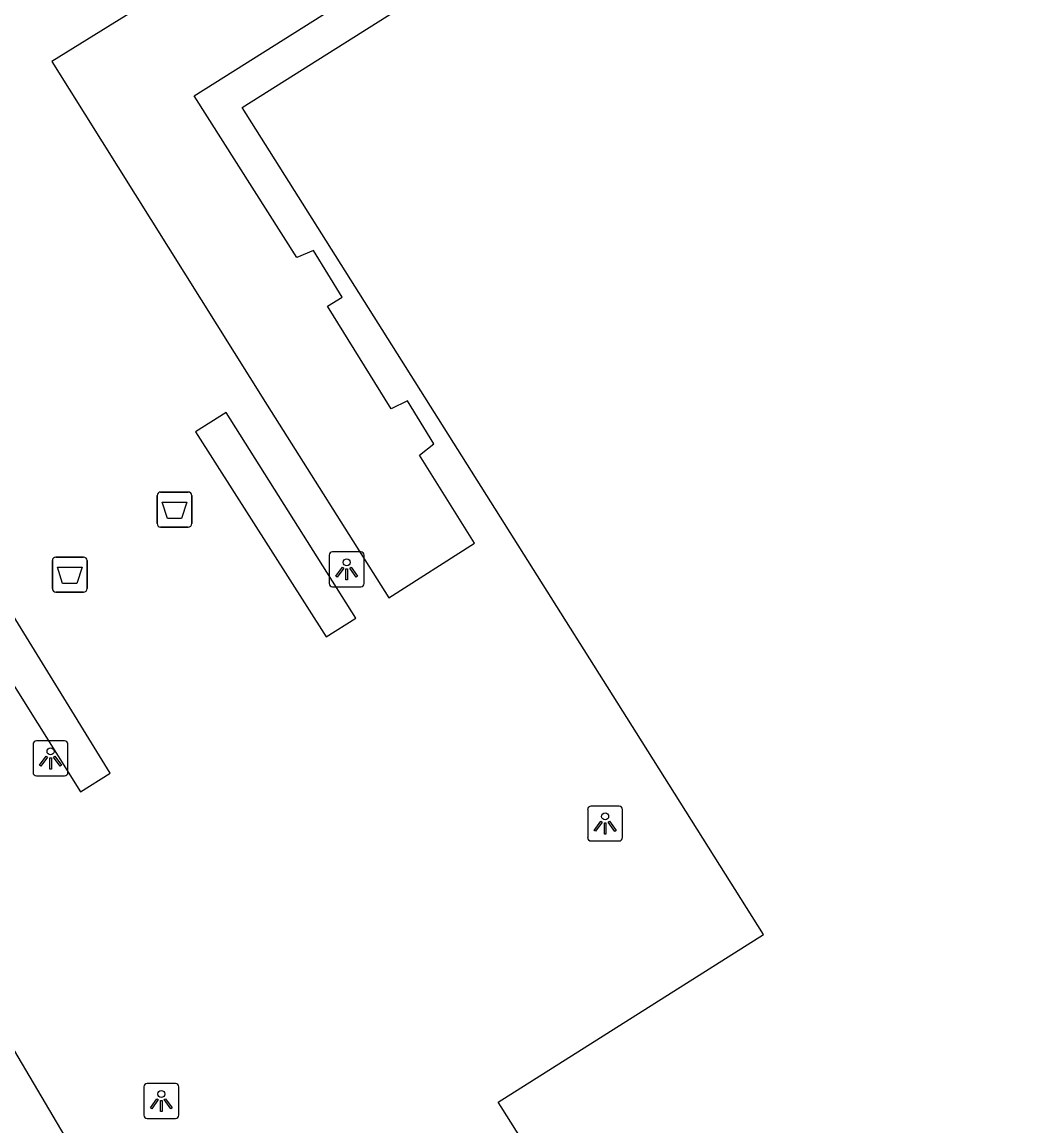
# Model space of a CAD drawing. Extents: x 158838 to 160074, y 386376 to 387776.
# Drawn here: x 159807.99 to 159836.38, y 387483.24 to 387514.76 of the extents above; entities that cross this region are included whole.
import ezdxf

# ---------------------------------------------------------------- set-up
doc = ezdxf.new("R2010")
doc.units = 0
for name, color, linetype in [('IMGEO_Afvalbak', 7, 'Continuous'), ('IMGEO_Lichtpunt', 7, 'Continuous'), ('IMGEO_Pand', 7, 'Continuous'), ('IMGEO_Voetpad_open', 7, 'Continuous')]:
    doc.layers.add(name, color=color, linetype=linetype)

msp = doc.modelspace()

# ---------------------------------------------------------------- linework, layer by layer
at = {"layer": 'IMGEO_Afvalbak'}
for p, q in [((159811.847, 387500.442), (159811.847, 387501.242)), ((159811.847, 387501.242), (159811.847, 387500.442)), ((159811.947, 387501.342), (159812.737, 387501.342)), ((159812.737, 387501.342), (159811.947, 387501.342)), ((159812.837, 387501.242), (159812.837, 387500.442)), ((159812.837, 387500.442), (159812.837, 387501.242)), ((159812.737, 387500.342), (159811.947, 387500.342)), ((159811.947, 387500.342), (159812.737, 387500.342)), ((159808.855, 387498.584), (159808.855, 387499.384)), ((159808.855, 387499.384), (159808.855, 387498.584)), ((159808.955, 387499.484), (159809.745, 387499.484)), ((159809.745, 387499.484), (159808.955, 387499.484)), ((159809.845, 387499.384), (159809.845, 387498.584)), ((159809.845, 387498.584), (159809.845, 387499.384)), ((159809.745, 387498.484), (159808.955, 387498.484)), ((159808.955, 387498.484), (159809.745, 387498.484))]:
    msp.add_line(p, q, dxfattribs=at)
for points in [[(159811.99, 387501.056), (159812.694, 387501.056), (159812.545, 387500.586), (159812.139, 387500.586), (159811.99, 387501.056)], [(159808.998, 387499.198), (159809.702, 387499.198), (159809.553, 387498.728), (159809.147, 387498.728), (159808.998, 387499.198)]]:
    msp.add_lwpolyline(points, dxfattribs=at)
for centre, start, end in [((159811.947, 387501.242), 90, 180), ((159811.947, 387501.242), 90, 180), ((159812.737, 387501.242), 0, 90), ((159812.737, 387501.242), 360, 90), ((159811.947, 387500.442), 180, 270), ((159811.947, 387500.442), 180, 270), ((159812.737, 387500.442), 270, 0), ((159812.737, 387500.442), 270, 0), ((159808.955, 387499.384), 90, 180), ((159808.955, 387499.384), 90, 180), ((159809.745, 387499.384), 0, 90), ((159809.745, 387499.384), 360, 90), ((159808.955, 387498.584), 180, 270), ((159808.955, 387498.584), 180, 270), ((159809.745, 387498.584), 270, 0), ((159809.745, 387498.584), 270, 0)]:
    msp.add_arc(centre, 0.1, start, end, dxfattribs=at)
at = {"layer": 'IMGEO_Lichtpunt'}
for p, q in [((159816.765, 387499.535), (159816.765, 387498.728)), ((159816.765, 387499.535), (159816.765, 387498.728)), ((159817.667, 387499.63), (159816.859, 387499.63)), ((159817.667, 387499.63), (159816.859, 387499.63)), ((159817.761, 387498.728), (159817.761, 387499.535)), ((159817.761, 387498.728), (159817.761, 387499.535)), ((159816.859, 387498.634), (159817.667, 387498.634)), ((159816.859, 387498.634), (159817.667, 387498.634)), ((159809.205, 387494.231), (159808.397, 387494.231)), ((159809.205, 387494.231), (159808.397, 387494.231)), ((159808.303, 387494.136), (159808.303, 387493.329)), ((159808.303, 387494.136), (159808.303, 387493.329)), ((159809.299, 387493.329), (159809.299, 387494.136)), ((159809.299, 387493.329), (159809.299, 387494.136)), ((159808.397, 387493.235), (159809.205, 387493.235)), ((159808.397, 387493.235), (159809.205, 387493.235)), ((159824.147, 387492.277), (159824.147, 387491.47)), ((159824.147, 387492.277), (159824.147, 387491.47)), ((159825.049, 387492.372), (159824.241, 387492.372)), ((159825.049, 387492.372), (159824.241, 387492.372)), ((159825.143, 387491.47), (159825.143, 387492.277)), ((159825.143, 387491.47), (159825.143, 387492.277)), ((159824.241, 387491.376), (159825.049, 387491.376)), ((159824.241, 387491.376), (159825.049, 387491.376)), ((159812.369, 387484.445), (159811.561, 387484.445)), ((159812.369, 387484.445), (159811.561, 387484.445)), ((159811.467, 387484.35), (159811.467, 387483.543)), ((159811.467, 387484.35), (159811.467, 387483.543)), ((159812.463, 387483.543), (159812.463, 387484.35)), ((159812.463, 387483.543), (159812.463, 387484.35)), ((159811.561, 387483.449), (159812.369, 387483.449)), ((159811.561, 387483.449), (159812.369, 387483.449))]:
    msp.add_line(p, q, dxfattribs=at)
for points in [[(159817.139, 387499.199), (159817.178, 387499.171), (159816.99, 387498.909), (159816.952, 387498.936), (159817.139, 387499.199)], [(159817.351, 387499.171), (159817.389, 387499.198), (159817.576, 387498.936), (159817.537, 387498.908), (159817.351, 387499.171)], [(159817.241, 387499.151), (159817.288, 387499.151), (159817.288, 387498.829), (159817.241, 387498.829), (159817.241, 387499.151)], [(159808.677, 387493.8), (159808.716, 387493.772), (159808.528, 387493.51), (159808.49, 387493.537), (159808.677, 387493.8)], [(159808.779, 387493.752), (159808.826, 387493.752), (159808.826, 387493.43), (159808.779, 387493.43), (159808.779, 387493.752)], [(159808.889, 387493.772), (159808.927, 387493.799), (159809.114, 387493.537), (159809.075, 387493.509), (159808.889, 387493.772)], [(159824.521, 387491.941), (159824.56, 387491.913), (159824.372, 387491.651), (159824.334, 387491.678), (159824.521, 387491.941)], [(159824.733, 387491.913), (159824.771, 387491.94), (159824.958, 387491.678), (159824.919, 387491.65), (159824.733, 387491.913)], [(159824.623, 387491.893), (159824.67, 387491.893), (159824.67, 387491.571), (159824.623, 387491.571), (159824.623, 387491.893)], [(159811.841, 387484.014), (159811.88, 387483.986), (159811.692, 387483.724), (159811.654, 387483.751), (159811.841, 387484.014)], [(159811.943, 387483.966), (159811.99, 387483.966), (159811.99, 387483.644), (159811.943, 387483.644), (159811.943, 387483.966)], [(159812.053, 387483.986), (159812.091, 387484.013), (159812.278, 387483.751), (159812.239, 387483.723), (159812.053, 387483.986)]]:
    msp.add_lwpolyline(points, dxfattribs=at)
for centre in [(159817.264, 387499.333), (159808.802, 387493.934), (159824.646, 387492.075), (159811.966, 387484.148)]:
    msp.add_circle(centre, 0.0994, dxfattribs=at)
for centre, start, end in [((159816.859, 387499.535), 90, 180), ((159816.859, 387499.535), 90, 180), ((159817.667, 387499.535), 0, 90), ((159817.667, 387499.535), 0, 90), ((159816.859, 387498.728), 180, 270), ((159816.859, 387498.728), 180, 270), ((159817.667, 387498.728), 270, 0), ((159817.667, 387498.728), 270, 360), ((159808.397, 387494.136), 90, 180), ((159808.397, 387494.136), 90, 180), ((159809.205, 387494.136), 0, 90), ((159809.205, 387494.136), 0, 90), ((159808.397, 387493.329), 180, 270), ((159808.397, 387493.329), 180, 270), ((159809.205, 387493.329), 270, 0), ((159809.205, 387493.329), 270, 360), ((159824.241, 387492.277), 90, 180), ((159824.241, 387492.277), 90, 180), ((159825.049, 387492.277), 0, 90), ((159825.049, 387492.277), 0, 90), ((159824.241, 387491.47), 180, 270), ((159824.241, 387491.47), 180, 270), ((159825.049, 387491.47), 270, 0), ((159825.049, 387491.47), 270, 360), ((159811.561, 387484.35), 90, 180), ((159811.561, 387484.35), 90, 180), ((159812.369, 387484.35), 0, 90), ((159812.369, 387484.35), 0, 90), ((159811.561, 387483.543), 180, 270), ((159811.561, 387483.543), 180, 270), ((159812.369, 387483.543), 270, 0), ((159812.369, 387483.543), 270, 360)]:
    msp.add_arc(centre, 0.0946, start, end, dxfattribs=at)
at = {"layer": 'IMGEO_Pand'}
msp.add_lwpolyline([(159836.381, 387460.458), (159821.671, 387483.785), (159821.588, 387483.916), (159829.174, 387488.701), (159825.542, 387494.46), (159822.048, 387500), (159814.278, 387512.321), (159835.425, 387525.658)], dxfattribs=at)
at = {"layer": 'IMGEO_Voetpad_open'}
for points in [[(159808.351, 387515.031), (159822.579, 387523.908), (159823.33, 387522.621), (159808.839, 387513.638), (159814.988, 387503.825), (159818.47, 387498.318), (159820.91, 387499.878), (159819.34, 387502.392), (159819.754, 387502.715), (159818.998, 387503.945), (159818.534, 387503.719), (159816.718, 387506.651), (159817.134, 387506.91), (159816.318, 387508.243), (159815.838, 387508.039), (159812.907, 387512.661), (159827.052, 387521.568), (159824.755, 387525.252)], [(159813.818, 387503.615), (159812.946, 387503.065), (159816.68, 387497.203), (159817.526, 387497.737), (159813.818, 387503.615)], [(159809.662, 387492.778), (159810.509, 387493.311), (159806.859, 387499.224), (159805.968, 387498.661), (159809.662, 387492.778)], [(159804.296, 387491.246), (159812.212, 387477.846)]]:
    msp.add_lwpolyline(points, dxfattribs=at)

doc.saveas('drawing.dxf')
